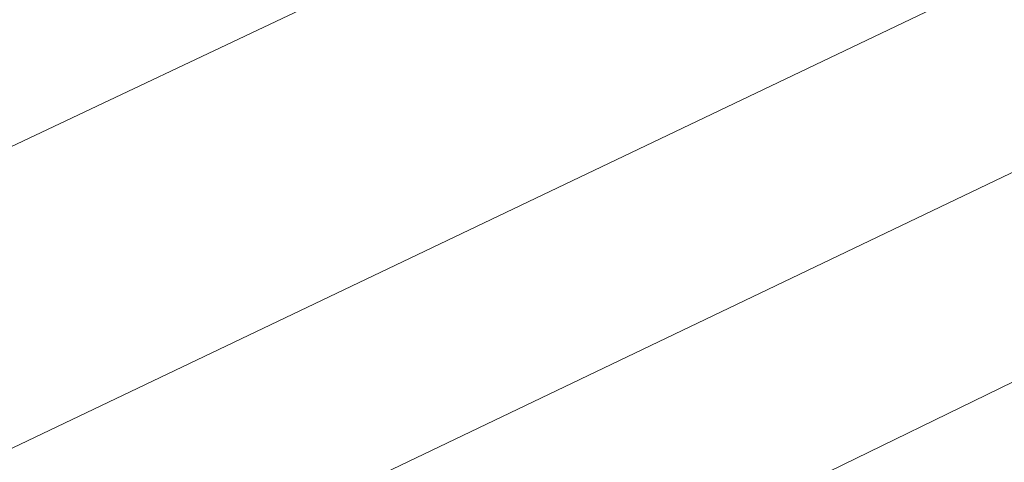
# Model space of a CAD drawing. Header units: metres. Extents: x 163628 to 167676, y 402708 to 405373.
# Tile 881 of 1056: x 166445.9 to 166451.93, y 404389.43 to 404392.14. Entities that reach past the tile are written whole.
import ezdxf

# ---------------------------------------------------------------- set-up
doc = ezdxf.new("R2010")
doc.units = ezdxf.units.M
for name, color, linetype, lineweight in [('X-CA190022.004-UO-BGT_Ondergrond$0$GE_479_BTDGroenvoorziening_grasenkruida_GEM', 253, 'Continuous', 9), ('X-CA190022.004-UO-BGT_Ondergrond$0$GE_504_WTDWaterloop_sloot_Vlak_GEM', 253, 'Continuous', 9), ('X-CA190022.004-UO-BGT_Ondergrond$0$GE_541_OWTOever_slootkant_Vlak_GEM', 253, 'Continuous', 9), ('X-CA190022.004-UO-KAD_Percelen$0$B-WE-KG-GRENS_PERCEEL-GV', 150, 'Continuous', 9)]:
    doc.layers.add(name, color=color, linetype=linetype, lineweight=lineweight)

msp = doc.modelspace()

# ---------------------------------------------------------------- linework, layer by layer
at = {"layer": 'X-CA190022.004-UO-BGT_Ondergrond$0$GE_479_BTDGroenvoorziening_grasenkruida_GEM', "flags": 128}
msp.add_lwpolyline([(166336.177, 404338.347), (166362.282, 404350.81), (166382.869, 404360.584), (166402.268, 404370.292), (166431.523, 404384.588), (166454.942, 404395.665), (166474.552, 404405.1), (166493.316, 404414.196), (166508.664, 404421.261), (166516.137, 404424.067), (166517.818, 404424.526), (166518.436, 404424.629), (166518.914, 404424.318), (166519.302, 404423.699), (166519.584, 404423.052), (166519.805, 404422.274), (166519.854, 404421.567), (166519.784, 404420.961), (166519.601, 404420.495), (166518.805, 404419.445), (166245.53, 404287.59)], dxfattribs=at)
at = {"layer": 'X-CA190022.004-UO-BGT_Ondergrond$0$GE_504_WTDWaterloop_sloot_Vlak_GEM', "flags": 128}
msp.add_lwpolyline([(166407.05, 404371.045), (166428.029, 404380.867), (166445.596, 404389.392), (166462.548, 404397.491), (166477.241, 404404.696), (166494.1, 404412.446), (166511.445, 404420.645), (166517.603, 404423.205), (166517.96, 404423.222), (166518.342, 404422.847), (166518.525, 404422.287), (166518.599, 404421.927), (166518.476, 404421.395), (166499.287, 404412.353), (166479.949, 404403.194), (166461.055, 404394.342), (166439.438, 404383.807), (166417.612, 404373.31), (166397.017, 404363.305)], dxfattribs=at)
at = {"layer": 'X-CA190022.004-UO-BGT_Ondergrond$0$GE_541_OWTOever_slootkant_Vlak_GEM', "flags": 128}
for points in [[(166336.177, 404338.347), (166362.282, 404350.81), (166382.869, 404360.584), (166402.268, 404370.292), (166431.523, 404384.588), (166454.942, 404395.665), (166474.552, 404405.1), (166493.316, 404414.196), (166508.664, 404421.261), (166516.137, 404424.067), (166517.818, 404424.526), (166518.436, 404424.629), (166518.914, 404424.318), (166519.302, 404423.699), (166519.584, 404423.052), (166519.805, 404422.274), (166519.854, 404421.567), (166519.784, 404420.961), (166519.601, 404420.495), (166518.805, 404419.445)], [(166376.281, 404355.048), (166397.135, 404365.924), (166407.05, 404371.045), (166428.029, 404380.867), (166445.596, 404389.392), (166462.548, 404397.491), (166477.241, 404404.696), (166494.1, 404412.446), (166511.445, 404420.645), (166517.603, 404423.205), (166517.96, 404423.222), (166518.342, 404422.847), (166518.525, 404422.287), (166518.599, 404421.927), (166518.476, 404421.395), (166499.287, 404412.353), (166479.949, 404403.194), (166461.055, 404394.342), (166439.438, 404383.807), (166417.612, 404373.31), (166397.017, 404363.305), (166369.729, 404350.197), (166358.292, 404344.75), (166346.657, 404338.999)]]:
    msp.add_lwpolyline(points, dxfattribs=at)
at = {"layer": 'X-CA190022.004-UO-KAD_Percelen$0$B-WE-KG-GRENS_PERCEEL-GV', "flags": 128}
msp.add_lwpolyline([(166570.024, 404452.16), (166566.281, 404450.347), (166557.729, 404446.204), (166519.676, 404428.189), (166495.615, 404416.798), (166462.856, 404400.844), (166403.983, 404372.633), (166405.703, 404369.055), (166477.921, 404403.62), (166584.681, 404454.717), (166581.36, 404457.652)], close=True, dxfattribs=at)
msp.add_lwpolyline([(166343.677, 404313.069), (166389.169, 404334.739), (166420.289, 404349.63), (166462.989, 404369.962), (166488.281, 404382.107), (166477.921, 404403.62), (166405.703, 404369.055), (166095.059, 404220.376)], dxfattribs=at)

doc.saveas('drawing.dxf')
